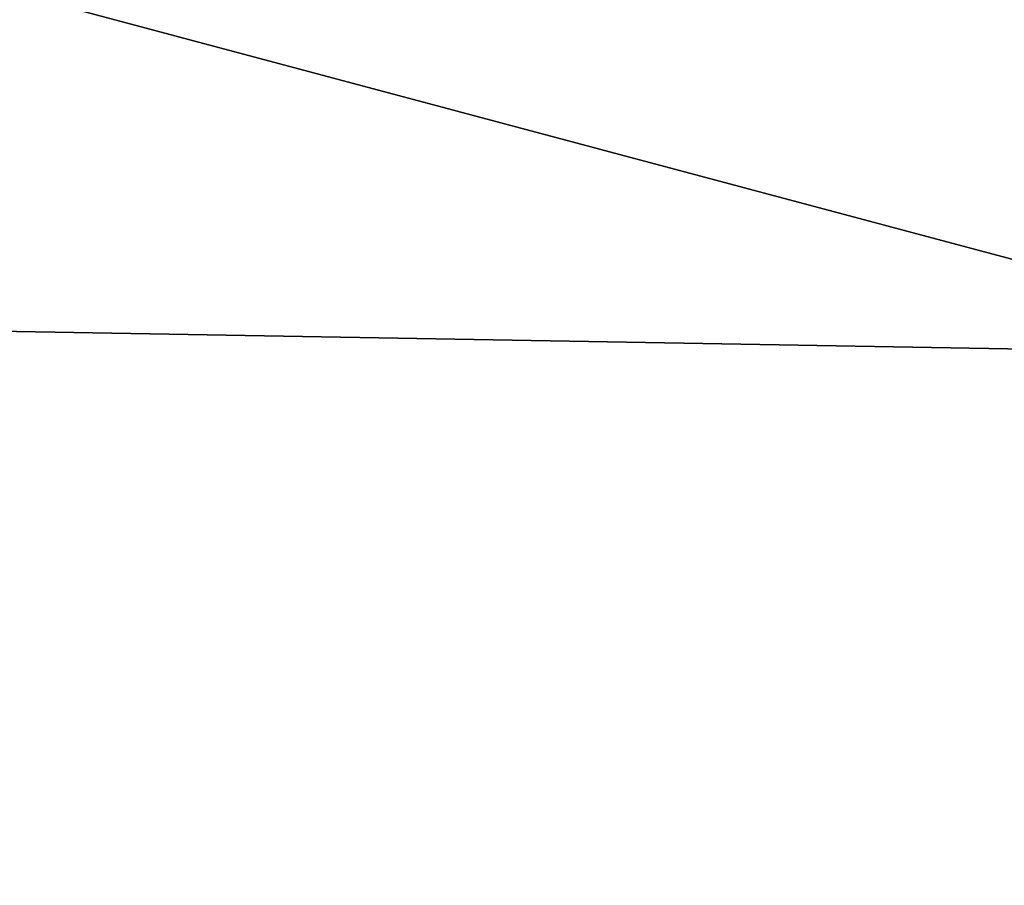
# Model space of a CAD drawing. Extents: x -250 to 250, y -426 to 356.
# Tile 559 of 656: x -154.396 to -154.054, y 240.007 to 240.307. Entities that reach past the tile are written whole.
import ezdxf

# ---------------------------------------------------------------- set-up
doc = ezdxf.new("R2010")
doc.units = 0
doc.header["$LTSCALE"] = 41.718519
for name, color, linetype in [('1622', 7, 'CONTINUOUS'), ('17', 7, 'CONTINUOUS'), ('18', 7, 'CONTINUOUS'), ('738', 7, 'CONTINUOUS'), ('739', 7, 'CONTINUOUS'), ('758', 7, 'CONTINUOUS')]:
    doc.layers.add(name, color=color, linetype=linetype)

msp = doc.modelspace()

# ---------------------------------------------------------------- linework, layer by layer
at = {"layer": '1622', "color": 7, "linetype": 'CONTINUOUS'}
msp.add_3dface([(-150, 239.14168, -68.65), (-154.53802, 240.3538, -68.65), (-150, 240.36642, -68.62499), (-150, 239.14168, -68.65)], dxfattribs=at)
at = {"layer": '17', "color": 7, "linetype": 'CONTINUOUS'}
for points in [[(210, 237.79049, 10.16268), (210, 242, 11), (-210, 237.79049, 10.16268), (210, 237.79049, 10.16268)], [(210, 242, 11), (-210, 242, 11), (-210, 237.79049, 10.16268), (210, 242, 11)]]:
    msp.add_3dface(points, dxfattribs=at)
at = {"layer": '18', "color": 7, "linetype": 'CONTINUOUS'}
for points in [[(210, 237.79049, -10.16268), (-210, 237.79049, -10.16268), (-210, 242, -11), (210, 237.79049, -10.16268)], [(210, 242, -11), (210, 237.79049, -10.16268), (-210, 242, -11), (210, 242, -11)]]:
    msp.add_3dface(points, dxfattribs=at)
at = {"layer": '738', "color": 7, "linetype": 'CONTINUOUS'}
msp.add_3dface([(-150, 239.14168, -68.65), (-154.66215, 238.75478, -68.65), (-154.53802, 240.3538, -68.65), (-150, 239.14168, -68.65)], dxfattribs=at)
at = {"layer": '739', "color": 7, "linetype": 'CONTINUOUS'}
for points in [[(-159.23868, 244.0867, -15.65), (-155.38093, 240.21598, -15.65), (-153.6305, 242.28058, -15.65), (-159.23868, 244.0867, -15.65)], [(-155.38093, 240.21598, -15.65), (-150, 241.4, -15.65), (-153.6305, 242.28058, -15.65), (-155.38093, 240.21598, -15.65)], [(-155.38093, 240.21598, -15.65), (-144.90279, 240.03317, -15.65), (-150, 241.4, -15.65), (-155.38093, 240.21598, -15.65)], [(-155.38093, 240.21598, -15.65), (-150, 238.5, -15.65), (-144.90279, 240.03317, -15.65), (-155.38093, 240.21598, -15.65)]]:
    msp.add_3dface(points, dxfattribs=at)
at = {"layer": '758', "color": 7, "linetype": 'CONTINUOUS'}
for points in [[(-150, 237.79289, -15.94289), (-155.38093, 240.21598, -15.65), (-156.56117, 240.19584, -15.94289), (-150, 237.79289, -15.94289)], [(-150, 238.5, -15.65), (-155.38093, 240.21598, -15.65), (-150, 237.79289, -15.94289), (-150, 238.5, -15.65)], [(-155.40242, 239.048, -16.65), (-150, 237.5, -16.65), (-156.56117, 240.19584, -15.94289), (-155.40242, 239.048, -16.65)], [(-150, 237.5, -16.65), (-150, 237.79289, -15.94289), (-156.56117, 240.19584, -15.94289), (-150, 237.5, -16.65)]]:
    msp.add_3dface(points, dxfattribs=at)

doc.saveas('drawing.dxf')
